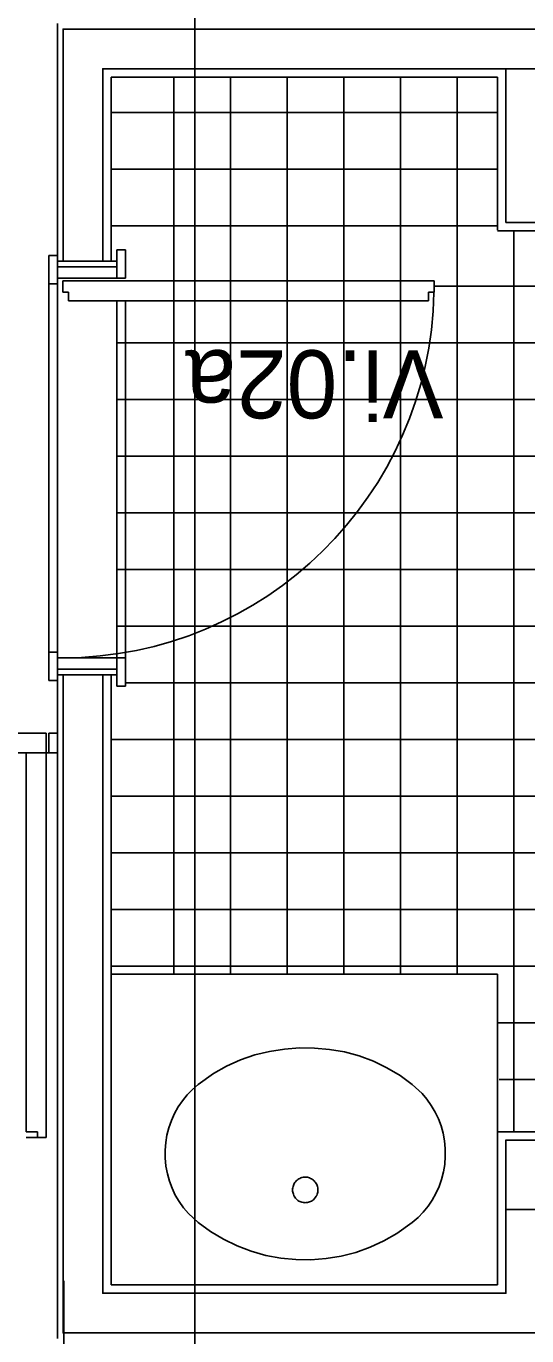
# Model space of a CAD drawing. Extents: x 1278 to 1356, y -253.7 to -224.
# Drawn here: x 1313.027 to 1313.909, y -239.071 to -236.76 of the extents above; entities that cross this region are included whole.
import ezdxf

# ---------------------------------------------------------------- set-up
doc = ezdxf.new("R2010")
doc.units = 0
for name, color, linetype in [('Level 1', 7, 'Continuous'), ('Level 10', 7, 'Continuous'), ('Level 11', 7, 'Continuous'), ('Level 13', 7, 'Continuous'), ('Level 2', 7, 'Continuous'), ('Level 4', 7, 'Continuous'), ('Level 40', 7, 'Continuous'), ('Level 65', 7, 'Continuous'), ('Level 66', 7, 'Continuous'), ('Level 67', 7, 'Continuous'), ('Level 93', 7, 'Continuous')]:
    doc.layers.add(name, color=color, linetype=linetype)

msp = doc.modelspace()

# ---------------------------------------------------------------- linework, layer by layer
at = {"layer": 'Level 1'}
for p, q in [((1313.0919, -236.7652), (1315.4744, -236.7652)), ((1313.0919, -237.1748), (1313.0919, -236.7652)), ((1313.1619, -237.1748), (1313.1619, -236.8352)), ((1313.8727, -236.8352), (1313.1619, -236.8352)), ((1313.8727, -237.1052), (1313.8727, -236.8352)), ((1313.1869, -237.1748), (1313.0819, -237.1748)), ((1313.1869, -237.1748), (1313.0819, -237.1748)), ((1313.1869, -237.1748), (1313.0819, -237.1748)), ((1313.1869, -237.9048), (1313.0819, -237.9048)), ((1313.0919, -237.9048), (1313.0819, -237.9048)), ((1313.1869, -237.9048), (1313.0819, -237.9048)), ((1313.0919, -237.9048), (1313.0819, -237.9048)), ((1313.1869, -237.9048), (1313.0819, -237.9048)), ((1313.0919, -237.9048), (1313.0819, -237.9048)), ((1313.0919, -239.0663), (1313.0919, -237.9048)), ((1313.1619, -238.9963), (1313.1619, -237.9048)), ((1313.1869, -237.9048), (1313.1769, -237.9048)), ((1313.1869, -237.9048), (1313.1769, -237.9048)), ((1313.1869, -237.9048), (1313.1769, -237.9048)), ((1315.4744, -238.7263), (1313.8727, -238.7263)), ((1314.719, -238.8486), (1313.8727, -238.8486)), ((1313.1619, -238.9963), (1313.8727, -238.9963)), ((1315.3627, -239.0663), (1313.0919, -239.0663))]:
    msp.add_line(p, q, dxfattribs=at)
at = {"layer": 'Level 10'}
for p, q in [((1313.2869, -236.8502), (1313.2869, -238.4333)), ((1313.3869, -236.8502), (1313.3869, -238.4333)), ((1313.4869, -236.8502), (1313.4869, -238.4333)), ((1313.5869, -236.8502), (1313.5869, -238.4333)), ((1313.6869, -236.8502), (1313.6869, -238.4333)), ((1313.7869, -236.8502), (1313.7869, -238.4333)), ((1313.8577, -236.9125), (1313.1769, -236.9125)), ((1313.8577, -237.0125), (1313.1769, -237.0125)), ((1313.8577, -237.1125), (1313.1769, -237.1125)), ((1313.8869, -237.1202), (1313.8869, -238.7102)), ((1313.0819, -237.8648), (1313.0819, -237.2148)), ((1314.2448, -237.219), (1313.7462, -237.219)), ((1314.2283, -237.319), (1313.1869, -237.319)), ((1314.2167, -237.419), (1313.1869, -237.419)), ((1314.2142, -237.519), (1313.1869, -237.519)), ((1314.2598, -237.619), (1313.1869, -237.619)), ((1314.7744, -237.719), (1313.1869, -237.719)), ((1314.7744, -237.719), (1313.1983, -237.719)), ((1314.7744, -237.719), (1313.1983, -237.719)), ((1314.7744, -237.819), (1313.1869, -237.819)), ((1314.7744, -237.819), (1313.1983, -237.819)), ((1314.7744, -237.819), (1313.1983, -237.819)), ((1314.7744, -237.919), (1313.2019, -237.919)), ((1314.7744, -238.019), (1313.1769, -238.019)), ((1314.7744, -238.019), (1313.1883, -238.019)), ((1314.7744, -238.019), (1313.1883, -238.019)), ((1314.7744, -238.119), (1313.1769, -238.119)), ((1314.7744, -238.119), (1313.1883, -238.119)), ((1314.7744, -238.119), (1313.1883, -238.119)), ((1314.2674, -238.219), (1313.1769, -238.219)), ((1314.2122, -238.319), (1313.1769, -238.319)), ((1314.2118, -238.419), (1313.1769, -238.419)), ((1314.223, -238.519), (1313.8577, -238.519)), ((1314.2397, -238.619), (1313.8609, -238.619)), ((1313.0933, -243.574), (1313.0933, -238.974))]:
    msp.add_line(p, q, dxfattribs=at)
at = {"layer": 'Level 11'}
for p, q in [((1313.4298, -238.5753), (1313.4046, -238.5842)), ((1313.4558, -238.5696), (1313.4298, -238.5753)), ((1313.4821, -238.5652), (1313.4558, -238.5696)), ((1313.5087, -238.5631), (1313.4821, -238.5652)), ((1313.5354, -238.5634), (1313.5087, -238.5631)), ((1313.5619, -238.566), (1313.5354, -238.5634)), ((1313.5883, -238.57), (1313.5619, -238.566)), ((1313.614, -238.5772), (1313.5883, -238.57)), ((1313.639, -238.5867), (1313.614, -238.5772)), ((1313.3803, -238.5954), (1313.3571, -238.6086)), ((1313.4046, -238.5842), (1313.3803, -238.5954)), ((1313.663, -238.5984), (1313.639, -238.5867)), ((1313.686, -238.6121), (1313.663, -238.5984)), ((1313.3571, -238.6086), (1313.33, -238.6278)), ((1313.7077, -238.6278), (1313.686, -238.6121)), ((1313.3107, -238.6461), (1313.3023, -238.6565)), ((1313.32, -238.6365), (1313.3107, -238.6461)), ((1313.33, -238.6278), (1313.32, -238.6365)), ((1313.7249, -238.6437), (1313.7077, -238.6278)), ((1313.7335, -238.6539), (1313.7249, -238.6437)), ((1313.2948, -238.6675), (1313.2883, -238.6792)), ((1313.3023, -238.6565), (1313.2948, -238.6675)), ((1313.7412, -238.6648), (1313.7335, -238.6539)), ((1313.748, -238.6764), (1313.7412, -238.6648)), ((1313.2828, -238.6914), (1313.2784, -238.7041)), ((1313.2883, -238.6792), (1313.2828, -238.6914)), ((1313.7537, -238.6885), (1313.748, -238.6764)), ((1313.7584, -238.701), (1313.7537, -238.6885)), ((1313.2751, -238.7171), (1313.2729, -238.7303)), ((1313.2784, -238.7041), (1313.2751, -238.7171)), ((1313.7619, -238.7139), (1313.7584, -238.701)), ((1313.7644, -238.7271), (1313.7619, -238.7139)), ((1313.2729, -238.7303), (1313.2719, -238.7437)), ((1313.7657, -238.7405), (1313.7644, -238.7271)), ((1313.7658, -238.7543), (1313.7657, -238.7405)), ((1313.2719, -238.7437), (1313.272, -238.7575)), ((1313.272, -238.7575), (1313.2733, -238.7721)), ((1313.7648, -238.769), (1313.7658, -238.7543)), ((1313.2733, -238.7721), (1313.2758, -238.7853)), ((1313.2758, -238.7853), (1313.2793, -238.7982)), ((1313.7593, -238.7952), (1313.7626, -238.7822)), ((1313.7626, -238.7822), (1313.7648, -238.769)), ((1313.2793, -238.7982), (1313.284, -238.8108)), ((1313.4969, -238.8099), (1313.4966, -238.8119)), ((1313.4973, -238.808), (1313.4969, -238.8099)), ((1313.4979, -238.8061), (1313.4973, -238.808)), ((1313.4986, -238.8043), (1313.4979, -238.8061)), ((1313.4995, -238.8026), (1313.4986, -238.8043)), ((1313.5006, -238.8009), (1313.4995, -238.8026)), ((1313.5018, -238.7994), (1313.5006, -238.8009)), ((1313.5031, -238.7979), (1313.5018, -238.7994)), ((1313.5045, -238.7966), (1313.5031, -238.7979)), ((1313.5061, -238.7954), (1313.5045, -238.7966)), ((1313.5077, -238.7943), (1313.5061, -238.7954)), ((1313.5094, -238.7934), (1313.5077, -238.7943)), ((1313.5112, -238.7927), (1313.5094, -238.7934)), ((1313.5131, -238.7921), (1313.5112, -238.7927)), ((1313.515, -238.7916), (1313.5131, -238.7921)), ((1313.5169, -238.7914), (1313.515, -238.7916)), ((1313.5189, -238.7913), (1313.5169, -238.7914)), ((1313.5208, -238.7914), (1313.5189, -238.7913)), ((1313.5227, -238.7916), (1313.5208, -238.7914)), ((1313.5246, -238.7921), (1313.5227, -238.7916)), ((1313.5265, -238.7927), (1313.5246, -238.7921)), ((1313.5283, -238.7934), (1313.5265, -238.7927)), ((1313.53, -238.7943), (1313.5283, -238.7934)), ((1313.5316, -238.7954), (1313.53, -238.7943)), ((1313.5332, -238.7966), (1313.5316, -238.7954)), ((1313.5346, -238.7979), (1313.5332, -238.7966)), ((1313.5359, -238.7994), (1313.5346, -238.7979)), ((1313.5371, -238.8009), (1313.5359, -238.7994)), ((1313.5382, -238.8026), (1313.5371, -238.8009)), ((1313.5391, -238.8043), (1313.5382, -238.8026)), ((1313.5398, -238.8061), (1313.5391, -238.8043)), ((1313.5404, -238.808), (1313.5398, -238.8061)), ((1313.5408, -238.8099), (1313.5404, -238.808)), ((1313.5411, -238.8119), (1313.5408, -238.8099)), ((1313.7494, -238.82), (1313.7549, -238.8078)), ((1313.7549, -238.8078), (1313.7593, -238.7952)), ((1313.284, -238.8108), (1313.2897, -238.8229)), ((1313.2897, -238.8229), (1313.2965, -238.8344)), ((1313.4966, -238.8119), (1313.4965, -238.8139)), ((1313.4965, -238.8139), (1313.4966, -238.8158)), ((1313.4966, -238.8158), (1313.4969, -238.8178)), ((1313.4969, -238.8178), (1313.4973, -238.8197)), ((1313.4973, -238.8197), (1313.4979, -238.8216)), ((1313.4979, -238.8216), (1313.4986, -238.8234)), ((1313.4986, -238.8234), (1313.4995, -238.8251)), ((1313.4995, -238.8251), (1313.5006, -238.8268)), ((1313.5006, -238.8268), (1313.5018, -238.8284)), ((1313.5018, -238.8284), (1313.5031, -238.8298)), ((1313.5031, -238.8298), (1313.5045, -238.8311)), ((1313.5045, -238.8311), (1313.5061, -238.8323)), ((1313.5061, -238.8323), (1313.5077, -238.8334)), ((1313.53, -238.8334), (1313.5316, -238.8323)), ((1313.5316, -238.8323), (1313.5332, -238.8311)), ((1313.5332, -238.8311), (1313.5346, -238.8298)), ((1313.5346, -238.8298), (1313.5359, -238.8284)), ((1313.5359, -238.8284), (1313.5371, -238.8268)), ((1313.5371, -238.8268), (1313.5382, -238.8251)), ((1313.5382, -238.8251), (1313.5391, -238.8234)), ((1313.5391, -238.8234), (1313.5398, -238.8216)), ((1313.5398, -238.8216), (1313.5404, -238.8197)), ((1313.5404, -238.8197), (1313.5408, -238.8178)), ((1313.5408, -238.8178), (1313.5411, -238.8158)), ((1313.5412, -238.8139), (1313.5411, -238.8119)), ((1313.5411, -238.8158), (1313.5412, -238.8139)), ((1313.7354, -238.8428), (1313.7429, -238.8317)), ((1313.7429, -238.8317), (1313.7494, -238.82)), ((1313.2965, -238.8344), (1313.3042, -238.8453)), ((1313.3042, -238.8453), (1313.3128, -238.8555)), ((1313.3128, -238.8555), (1313.33, -238.8715)), ((1313.5077, -238.8334), (1313.5094, -238.8343)), ((1313.5094, -238.8343), (1313.5112, -238.8351)), ((1313.5112, -238.8351), (1313.5131, -238.8357)), ((1313.5131, -238.8357), (1313.515, -238.8361)), ((1313.515, -238.8361), (1313.5169, -238.8363)), ((1313.5169, -238.8363), (1313.5189, -238.8364)), ((1313.5189, -238.8364), (1313.5208, -238.8363)), ((1313.5208, -238.8363), (1313.5227, -238.8361)), ((1313.5227, -238.8361), (1313.5246, -238.8357)), ((1313.5246, -238.8357), (1313.5265, -238.8351)), ((1313.5265, -238.8351), (1313.5283, -238.8343)), ((1313.5283, -238.8343), (1313.53, -238.8334)), ((1313.7177, -238.8627), (1313.727, -238.8532)), ((1313.727, -238.8532), (1313.7354, -238.8428)), ((1313.33, -238.8715), (1313.3517, -238.8872)), ((1313.6806, -238.8906), (1313.7077, -238.8715)), ((1313.7077, -238.8715), (1313.7177, -238.8627)), ((1313.3517, -238.8872), (1313.3747, -238.9009)), ((1313.3747, -238.9009), (1313.3987, -238.9126)), ((1313.6574, -238.9039), (1313.6806, -238.8906)), ((1313.3987, -238.9126), (1313.4237, -238.9221)), ((1313.4237, -238.9221), (1313.4496, -238.9293)), ((1313.5821, -238.9307), (1313.6079, -238.924)), ((1313.6079, -238.924), (1313.6331, -238.915)), ((1313.6331, -238.915), (1313.6574, -238.9039)), ((1313.4496, -238.9293), (1313.4758, -238.9343)), ((1313.4758, -238.9343), (1313.5023, -238.9369)), ((1313.5023, -238.9369), (1313.529, -238.9372)), ((1313.529, -238.9372), (1313.5556, -238.9351)), ((1313.5556, -238.9351), (1313.5821, -238.9307))]:
    msp.add_line(p, q, dxfattribs=at)
at = {"layer": 'Level 13'}
for p, q in [((1313.0669, -237.1648), (1313.0669, -237.2148)), ((1313.0819, -237.1648), (1313.0669, -237.1648)), ((1313.0669, -237.1648), (1313.0669, -237.2148)), ((1313.0819, -237.1648), (1313.0669, -237.1648)), ((1313.0669, -237.1648), (1313.0669, -237.2148)), ((1313.0819, -237.1648), (1313.0669, -237.1648)), ((1313.0819, -237.2148), (1313.0819, -237.1648)), ((1313.0819, -237.2148), (1313.0819, -237.1648)), ((1313.0819, -237.2148), (1313.0819, -237.1648)), ((1313.1869, -237.2048), (1313.1869, -237.1548)), ((1313.1869, -237.1548), (1313.2019, -237.1548)), ((1313.1869, -237.2048), (1313.1869, -237.1548)), ((1313.1869, -237.1548), (1313.2019, -237.1548)), ((1313.1869, -237.2048), (1313.1869, -237.1548)), ((1313.1869, -237.1548), (1313.2019, -237.1548)), ((1313.2019, -237.1548), (1313.2019, -237.2048)), ((1313.2019, -237.1548), (1313.2019, -237.2048)), ((1313.2019, -237.1548), (1313.2019, -237.2048)), ((1313.1869, -237.1848), (1313.0819, -237.1848)), ((1313.0819, -237.1848), (1313.0819, -237.2148)), ((1313.1869, -237.1848), (1313.0819, -237.1848)), ((1313.0819, -237.1848), (1313.0819, -237.2148)), ((1313.1869, -237.1848), (1313.0819, -237.1848)), ((1313.0819, -237.1848), (1313.0819, -237.2148)), ((1313.1869, -237.2048), (1313.1869, -237.1848)), ((1313.1869, -237.2048), (1313.1869, -237.1848)), ((1313.1869, -237.2048), (1313.1869, -237.1848)), ((1313.0669, -237.2148), (1313.0819, -237.2148)), ((1313.0669, -237.2148), (1313.0819, -237.2148)), ((1313.0669, -237.2148), (1313.0819, -237.2148)), ((1313.0819, -237.2048), (1313.1869, -237.2048)), ((1313.0819, -237.2048), (1313.1869, -237.2048)), ((1313.0819, -237.2048), (1313.1869, -237.2048)), ((1313.7462, -237.2098), (1313.0912, -237.2098)), ((1313.0912, -237.2098), (1313.0912, -237.2298)), ((1313.7462, -237.2098), (1313.0912, -237.2098)), ((1313.0912, -237.2098), (1313.0912, -237.2298)), ((1313.7462, -237.2098), (1313.0912, -237.2098)), ((1313.0912, -237.2098), (1313.0912, -237.2298)), ((1313.2019, -237.2048), (1313.1869, -237.2048)), ((1313.2019, -237.2048), (1313.1869, -237.2048)), ((1313.2019, -237.2048), (1313.1869, -237.2048)), ((1313.7462, -237.2298), (1313.7462, -237.2098)), ((1313.7462, -237.2298), (1313.7462, -237.2098)), ((1313.7462, -237.2298), (1313.7462, -237.2098)), ((1313.0912, -237.2298), (1313.1012, -237.2298)), ((1313.0912, -237.2298), (1313.1012, -237.2298)), ((1313.0912, -237.2298), (1313.1012, -237.2298)), ((1313.1012, -237.2298), (1313.1012, -237.2448)), ((1313.1012, -237.2298), (1313.1012, -237.2448)), ((1313.1012, -237.2298), (1313.1012, -237.2448)), ((1313.7362, -237.2298), (1313.746, -237.2298)), ((1313.7362, -237.2448), (1313.7362, -237.2298)), ((1313.7362, -237.2298), (1313.746, -237.2298)), ((1313.7362, -237.2448), (1313.7362, -237.2298)), ((1313.7362, -237.2298), (1313.746, -237.2298)), ((1313.7362, -237.2448), (1313.7362, -237.2298)), ((1313.1012, -237.2448), (1313.7362, -237.2448)), ((1313.1012, -237.2448), (1313.7362, -237.2448)), ((1313.1012, -237.2448), (1313.7362, -237.2448)), ((1313.0669, -237.9148), (1313.0669, -237.8648)), ((1313.0669, -237.8648), (1313.0819, -237.8648)), ((1313.0669, -237.9148), (1313.0669, -237.8648)), ((1313.0669, -237.8648), (1313.0819, -237.8648)), ((1313.0669, -237.9148), (1313.0669, -237.8648)), ((1313.0669, -237.8648), (1313.0819, -237.8648)), ((1313.0819, -237.8948), (1313.0819, -237.8648)), ((1313.0819, -237.8648), (1313.0819, -237.9148)), ((1313.0819, -237.8948), (1313.0819, -237.8648)), ((1313.0819, -237.8648), (1313.0819, -237.9148)), ((1313.0819, -237.8948), (1313.0819, -237.8648)), ((1313.0819, -237.8648), (1313.0819, -237.9148)), ((1313.0819, -237.8748), (1313.1869, -237.8748)), ((1313.0819, -237.8748), (1313.1869, -237.8748)), ((1313.0819, -237.8748), (1313.1869, -237.8748)), ((1313.1869, -237.8748), (1313.1869, -237.8948)), ((1313.2019, -237.8748), (1313.1869, -237.8748)), ((1313.1869, -237.8748), (1313.1869, -237.9248)), ((1313.1869, -237.8748), (1313.1869, -237.8948)), ((1313.2019, -237.8748), (1313.1869, -237.8748)), ((1313.1869, -237.8748), (1313.1869, -237.9248)), ((1313.1869, -237.8748), (1313.1869, -237.8948)), ((1313.2019, -237.8748), (1313.1869, -237.8748)), ((1313.1869, -237.8748), (1313.1869, -237.9248)), ((1313.2019, -237.9248), (1313.2019, -237.8748)), ((1313.2019, -237.9248), (1313.2019, -237.8748)), ((1313.2019, -237.9248), (1313.2019, -237.8748)), ((1313.1869, -237.8948), (1313.0819, -237.8948)), ((1313.1869, -237.8948), (1313.0819, -237.8948)), ((1313.1869, -237.8948), (1313.0819, -237.8948)), ((1313.0819, -237.9148), (1313.0669, -237.9148)), ((1313.0819, -237.9148), (1313.0669, -237.9148)), ((1313.0819, -237.9148), (1313.0669, -237.9148)), ((1313.1869, -237.9248), (1313.2019, -237.9248)), ((1313.1869, -237.9248), (1313.2019, -237.9248)), ((1313.1869, -237.9248), (1313.2019, -237.9248)), ((1313.0669, -238.0425), (1313.0669, -238.0075)), ((1313.0669, -238.0075), (1313.0819, -238.0075)), ((1313.0669, -238.0425), (1313.0669, -238.0075)), ((1313.0669, -238.0075), (1313.0819, -238.0075)), ((1313.0669, -238.0425), (1313.0669, -238.0075)), ((1313.0669, -238.0075), (1313.0819, -238.0075)), ((1313.0269, -238.0425), (1313.0269, -238.7116)), ((1313.0269, -238.0425), (1313.0269, -238.7116)), ((1313.0269, -238.0425), (1313.0269, -238.7116)), ((1313.0269, -238.0425), (1313.0619, -238.0425)), ((1313.0269, -238.0425), (1313.0619, -238.0425)), ((1313.0269, -238.0425), (1313.0619, -238.0425)), ((1313.0619, -238.0425), (1313.0619, -238.7216)), ((1313.0619, -238.0425), (1313.0619, -238.7216)), ((1313.0619, -238.0425), (1313.0619, -238.7216)), ((1313.0619, -238.0425), (1313.0819, -238.0425)), ((1313.0619, -238.0425), (1313.0819, -238.0425)), ((1313.0619, -238.0425), (1313.0819, -238.0425)), ((1313.0269, -238.7116), (1313.0469, -238.7116)), ((1313.0269, -238.7116), (1313.0469, -238.7116)), ((1313.0269, -238.7116), (1313.0469, -238.7116)), ((1313.0469, -238.7116), (1313.0469, -238.7216)), ((1313.0469, -238.7116), (1313.0469, -238.7216)), ((1313.0469, -238.7116), (1313.0469, -238.7216)), ((1313.0469, -238.7216), (1313.0619, -238.7216)), ((1313.0469, -238.7216), (1313.0619, -238.7216)), ((1313.0469, -238.7216), (1313.0619, -238.7216))]:
    msp.add_line(p, q, dxfattribs=at)
at = {"layer": 'Level 2'}
for p, q in [((1313.8577, -238.4333), (1313.1769, -238.4333)), ((1313.8577, -238.7102), (1313.8577, -238.4333))]:
    msp.add_line(p, q, dxfattribs=at)
at = {"layer": 'Level 4'}
for p, q in [((1313.0669, -237.2148), (1313.0669, -237.8648)), ((1313.0669, -237.2148), (1313.0669, -237.8648)), ((1313.0669, -237.2148), (1313.0669, -237.8648)), ((1313.2019, -237.8748), (1313.2019, -237.2448)), ((1313.2019, -237.8748), (1313.2019, -237.2448)), ((1313.2019, -237.8748), (1313.2019, -237.2448)), ((1313.0619, -238.0075), (1311.6406, -238.0075)), ((1313.0619, -238.0425), (1313.0619, -238.0075)), ((1313.0619, -238.0425), (1313.0619, -238.0075)), ((1313.0619, -238.0425), (1313.0619, -238.0075)), ((1313.0619, -238.0425), (1311.6756, -238.0425)), ((1313.0269, -238.7216), (1313.0469, -238.7216)), ((1313.0269, -238.7216), (1313.0469, -238.7216)), ((1313.0269, -238.7216), (1313.0469, -238.7216))]:
    msp.add_line(p, q, dxfattribs=at)
msp.add_ellipse((1313.0912, -237.2162), major_axis=(0, 0.6586), ratio=0.994272, start_param=3.141593, end_param=4.691673, dxfattribs=at)
msp.add_ellipse((1313.0912, -237.2162), major_axis=(0, 0.6586), ratio=0.994272, start_param=3.141593, end_param=4.691673, dxfattribs=at)
msp.add_ellipse((1313.0912, -237.2162), major_axis=(0, 0.6586), ratio=0.994272, start_param=3.141593, end_param=4.691673, dxfattribs=at)
at = {"layer": 'Level 65'}
for p, q in [((1313.0819, -237.1748), (1313.0819, -236.7552)), ((1313.1769, -237.1748), (1313.1769, -236.8502)), ((1313.8577, -236.8502), (1313.1769, -236.8502)), ((1313.8577, -237.1202), (1313.8577, -236.8502)), ((1313.8577, -237.1213), (1315.4594, -237.1213)), ((1313.0819, -239.0763), (1313.0819, -237.9048)), ((1313.1769, -238.9813), (1313.1769, -237.9048)), ((1313.8577, -238.7102), (1313.8577, -238.9813)), ((1315.4594, -238.7113), (1313.8577, -238.7113)), ((1313.1769, -238.9813), (1313.8577, -238.9813))]:
    msp.add_line(p, q, dxfattribs=at)
at = {"layer": 'Level 66'}
for p, q in [((1313.8727, -237.1063), (1315.4744, -237.1063)), ((1313.8727, -238.7252), (1313.8727, -238.9963))]:
    msp.add_line(p, q, dxfattribs=at)
at = {"layer": 'Level 67'}
msp.add_line((1313.1869, -237.8748), (1313.1869, -237.2448), dxfattribs=at)
for points in [[(1315.4744, -236.8352), (1313.1619, -236.8352), (1313.1619, -237.1748), (1313.0919, -237.1748), (1313.0919, -236.7652), (1315.4744, -236.7652)], [(1313.8727, -236.8352), (1313.8727, -237.1063), (1315.4744, -237.1063), (1315.4744, -237.0363), (1314.7634, -237.0363), (1314.7634, -236.8352), (1314.7334, -236.8352), (1314.7334, -237.0363), (1313.9427, -237.0363), (1313.9427, -236.8352)], [(1315.3634, -238.9963), (1315.3634, -239.0663), (1313.0919, -239.0663), (1313.0919, -237.9048), (1313.1619, -237.9048), (1313.1619, -238.9963), (1313.8727, -238.9963), (1313.8727, -238.7263), (1314.719, -238.7263), (1314.719, -238.8486), (1313.9427, -238.8486), (1313.9427, -238.9963)]]:
    msp.add_lwpolyline(points, close=True, dxfattribs=at)
at = {"layer": 'Level 93'}
msp.add_line((1313.324, -246.757), (1313.324, -236.1407), dxfattribs=at)

# ---------------------------------------------------------------- texts
at = {"layer": 'Level 40'}
msp.add_text('Vi.02a', height=0.12, rotation=180, dxfattribs=at).set_placement((1313.7625, -237.3321))
msp.add_text('Vi.02a', height=0.12, rotation=180, dxfattribs=at).set_placement((1313.7625, -237.3321))
msp.add_text('Vi.02a', height=0.12, rotation=180, dxfattribs=at).set_placement((1313.7625, -237.3321))

doc.saveas('drawing.dxf')
